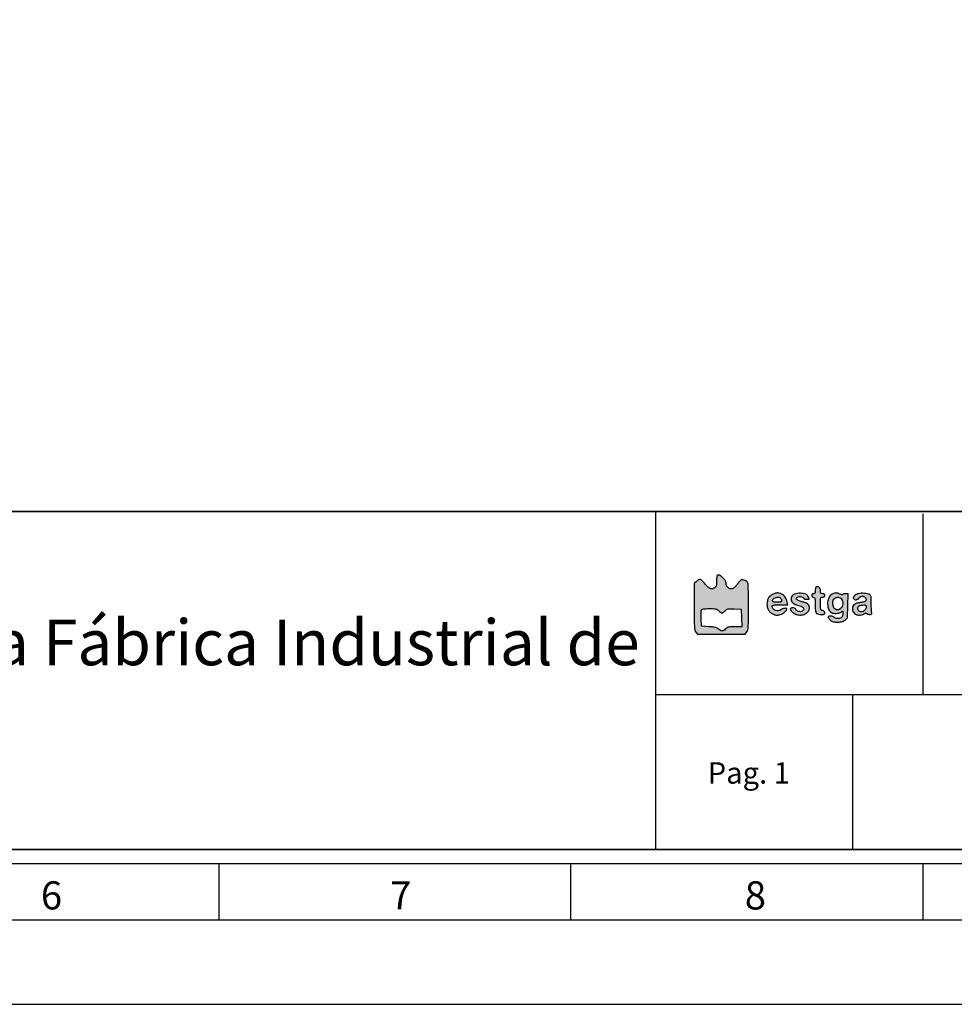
# Model space of a CAD drawing. Header units: millimetres. Extents: x -559 to 10735, y -2326 to 222.
# Tile 627 of 656: x 8466 to 8597, y -1572 to -1434. Entities that reach past the tile are written whole.
import ezdxf

# ---------------------------------------------------------------- set-up
doc = ezdxf.new("R2010")
doc.units = ezdxf.units.MM
doc.header["$LTSCALE"] = 4
doc.layers.add('Modelo', color=251, linetype='Continuous')
doc.layers.add('Texto Cabeçalho', color=3, linetype='Continuous')

msp = doc.modelspace()

# ---------------------------------------------------------------- hatches: boundary and pattern name
at = {"layer": 'Texto Cabeçalho'}
h = msp.add_hatch(color=256, dxfattribs=at)
h.dxf.hatch_style = 1
h.paths.add_polyline_path([(8565.58, -1514, -0.103369), (8565.34, -1513.83, -0.100368), (8565.19, -1513.58, -0.089615), (8565.13, -1513.28, 0.138861), (8565.04, -1512.95, 0.04933), (8564.73, -1512.55, 0.049188), (8564.36, -1512.22, 0.157567), (8564.05, -1512.12, 0.119218), (8563.92, -1512.16, 0.19762), (8563.84, -1512.25, 0.071776), (8563.81, -1512.44, 0.007282), (8563.8, -1512.9, -0.03039), (8563.77, -1513.47, -0.109263), (8563.65, -1513.81, -0.162003), (8563.42, -1513.99, -0.093147), (8563.08, -1514.06, -0.088417), (8562.88, -1514.02, -0.074351), (8562.7, -1513.92, -0.047695), (8562.49, -1513.73, -0.013943), (8562.21, -1513.4, 0.016235), (8561.99, -1513.15, 0.021586), (8561.78, -1512.93, 0.019562), (8561.59, -1512.77, 0.160613), (8561.49, -1512.73, 0.105218), (8561.39, -1512.75, 0.031288), (8561.26, -1512.82, 0.029869), (8561.11, -1512.91, 0.028262), (8560.97, -1513.02), (8560.65, -1513.32), (8560.65, -1516.58, 0.001459), (8560.66, -1518.57, 0.014831), (8560.69, -1519.39, 0.036596), (8560.75, -1519.85, 0.117837), (8560.89, -1520.13), (8561.12, -1520.41), (8564.46, -1520.41), (8567.81, -1520.41), (8568.04, -1520.11, 0.110111), (8568.17, -1519.82, 0.037202), (8568.24, -1519.37, 0.01517), (8568.27, -1518.56, 0.001536), (8568.28, -1516.64, 0.00222), (8568.27, -1515.41, 0.00338), (8568.26, -1514.35, 0.001252), (8568.23, -1513.43, 0.085167), (8568.2, -1513.28, 0.1341), (8568.07, -1513.09, 0.046674), (8567.79, -1512.91, 0.046093), (8567.49, -1512.79, 0.175615), (8567.29, -1512.8, 0.095071), (8567.2, -1512.85, 0.011188), (8567.04, -1513.02, 0.013085), (8566.85, -1513.23, 0.010367), (8566.67, -1513.46, -0.016413), (8566.42, -1513.76, -0.050954), (8566.23, -1513.93, -0.075762), (8566.06, -1514.03, -0.085445), (8565.87, -1514.06, -0.100623)])
h.paths.add_polyline_path([(8565.64, -1516.85, -0.006824), (8566.25, -1516.87), (8567.25, -1516.9), (8567.28, -1518.14), (8567.32, -1519.38), (8566.34, -1519.38, 0.008317), (8565.77, -1519.39, 0.049732), (8565.47, -1519.43, 0.085353), (8565.27, -1519.52, 0.053245), (8565.06, -1519.69, -0.051848), (8564.8, -1519.9, -0.137763), (8564.57, -1519.97, -0.141522), (8564.34, -1519.91, -0.055915), (8564.07, -1519.72, 0.066463), (8563.87, -1519.57, 0.061609), (8563.64, -1519.48, 0.037581), (8563.3, -1519.43, 0.008945), (8562.73, -1519.38), (8561.68, -1519.32), (8561.65, -1518.24, -0.005737), (8561.64, -1517.82, -0.007758), (8561.64, -1517.43, -0.005495), (8561.65, -1517.11, -0.080952), (8561.67, -1517, -0.226456), (8561.75, -1516.93, -0.042121), (8561.96, -1516.88, -0.028091), (8562.28, -1516.85, -0.008218), (8562.77, -1516.84, -0.007127), (8563.39, -1516.85, -0.049297), (8563.69, -1516.89, -0.091664), (8563.9, -1516.98, -0.058119), (8564.09, -1517.14, 0.049987), (8564.34, -1517.36, 0.158555), (8564.55, -1517.43, 0.161487), (8564.75, -1517.36, 0.052373), (8564.99, -1517.14, -0.055528), (8565.18, -1516.97, -0.105577), (8565.37, -1516.88, -0.055162)], flags=16)
at = {"layer": 'Texto Cabeçalho', "true_color": 0x000000}
h = msp.add_hatch(color=18, dxfattribs=at)
h.dxf.hatch_style = 1
h.paths.add_polyline_path([(8571.65, -1516.41, -0.113871), (8571.8, -1516.35, -0.04008), (8572.09, -1516.32, -0.005228), (8572.71, -1516.31), (8573.81, -1516.31), (8573.73, -1515.93, 0.048578), (8573.61, -1515.54, 0.065059), (8573.43, -1515.22, 0.068572), (8573.18, -1514.97, 0.062515), (8572.87, -1514.79, 0.023173), (8572.53, -1514.67, 0.080221), (8572.31, -1514.64, 0.075403), (8572.08, -1514.68, 0.018955), (8571.72, -1514.81, 0.076875), (8571.36, -1515.03, 0.080553), (8571.09, -1515.34, 0.076557), (8570.93, -1515.73, 0.060775), (8570.87, -1516.19, 0.052656), (8570.92, -1516.65, 0.074597), (8571.07, -1517.04, 0.080636), (8571.31, -1517.34, 0.074541), (8571.64, -1517.57, 0.034396), (8571.99, -1517.7, 0.065799), (8572.28, -1517.76, 0.069298), (8572.57, -1517.73, 0.042275), (8572.9, -1517.62, 0.054982), (8573.14, -1517.48, 0.036275), (8573.4, -1517.27, 0.034641), (8573.6, -1517.05, 0.160063), (8573.66, -1516.89, 0.390518), (8573.58, -1516.8, 0.056062), (8573.33, -1516.8, 0.050936), (8573.04, -1516.87, 0.117799), (8572.85, -1516.98, -0.16673), (8572.51, -1517.15, -0.120242), (8572.08, -1517.1, -0.124135), (8571.73, -1516.86, -0.18266), (8571.6, -1516.52, -0.238399)])
h.paths.add_polyline_path([(8571.65, -1515.68, -0.091609), (8571.79, -1515.46, -0.108903), (8572.01, -1515.31, -0.078201), (8572.29, -1515.23, -0.081241), (8572.58, -1515.25, -0.13845), (8572.79, -1515.37, -0.062207), (8572.84, -1515.44, -0.039117), (8572.89, -1515.54, -0.038824), (8572.92, -1515.64, -0.056382), (8572.93, -1515.73, -0.139014), (8572.9, -1515.84, -0.168808), (8572.82, -1515.91, -0.074881), (8572.65, -1515.94, -0.012599), (8572.33, -1515.95, -0.02814), (8571.9, -1515.93, -0.156678), (8571.69, -1515.83, -0.311186)], flags=16)
h.paths.add_polyline_path([(8574.84, -1516.24, 0.01235), (8575.47, -1516.45, -0.055419), (8575.83, -1516.6, -0.154763), (8576.01, -1516.8, -0.239194), (8576, -1517.01, -0.128236), (8575.82, -1517.2, -0.132572), (8575.6, -1517.27, -0.077903), (8575.31, -1517.23, -0.080674), (8575.06, -1517.12, -0.168057), (8574.94, -1516.95, 0.202023), (8574.83, -1516.82, 0.079859), (8574.6, -1516.75, 0.076974), (8574.36, -1516.75, 0.15765), (8574.19, -1516.83, 0.332869), (8574.16, -1517, 0.066485), (8574.35, -1517.26, 0.056587), (8574.65, -1517.5, 0.072154), (8574.98, -1517.66, 0.083014), (8575.63, -1517.74, 0.097651), (8576.24, -1517.59, 0.116791), (8576.66, -1517.26, 0.163369), (8576.83, -1516.81, 0.072663), (8576.79, -1516.49, 0.122125), (8576.66, -1516.25, 0.102823), (8576.42, -1516.08, 0.04161), (8576.03, -1515.95, -0.012751), (8575.54, -1515.81, -0.042101), (8575.23, -1515.68, -0.07158), (8575.05, -1515.56, -0.207626), (8574.99, -1515.42, -0.255969), (8575.07, -1515.28, -0.085662), (8575.3, -1515.18, -0.073886), (8575.59, -1515.16, -0.10615), (8575.84, -1515.23, -0.026102), (8575.93, -1515.28, -0.033758), (8576.01, -1515.34, -0.049946), (8576.08, -1515.42, 0.44107), (8576.1, -1515.47, 0.040945), (8576.18, -1515.5, 0.036019), (8576.3, -1515.52, 0.022477), (8576.44, -1515.53, 0.006342), (8576.58, -1515.53, 0.010544), (8576.7, -1515.52, 0.004395), (8576.79, -1515.51, 0.389495), (8576.8, -1515.5, 0.121245), (8576.76, -1515.34, 0.029603), (8576.62, -1515.11, 0.028452), (8576.46, -1514.89, 0.14911), (8576.33, -1514.81, 0.027359), (8575.95, -1514.73, 0.027599), (8575.56, -1514.69, 0.029348), (8575.2, -1514.7, 0.052114), (8574.91, -1514.75, 0.051808), (8574.59, -1514.88, 0.112549), (8574.39, -1515.05, 0.119902), (8574.29, -1515.29, 0.063393), (8574.28, -1515.61, 0.088373), (8574.36, -1515.88, 0.126496), (8574.53, -1516.08, 0.068854)])
h.paths.add_polyline_path([(8578.39, -1514.56, -0.022931), (8578.38, -1514.33, 0.099329), (8578.32, -1514.04, 0.135439), (8578.15, -1513.82, 0.177459), (8577.94, -1513.76, 0.181757), (8577.73, -1513.85, 0.133829), (8577.7, -1513.91, 0.022028), (8577.67, -1514.03, 0.022866), (8577.66, -1514.18, 0.018427), (8577.65, -1514.34, -0.024804), (8577.64, -1514.55, -0.110756), (8577.6, -1514.66, -0.174053), (8577.53, -1514.72, -0.085474), (8577.41, -1514.74, 0.071854), (8577.31, -1514.76, 0.117651), (8577.23, -1514.8, 0.122574), (8577.18, -1514.87, 0.082072), (8577.17, -1514.97, 0.097504), (8577.19, -1515.06, 0.076301), (8577.24, -1515.15, 0.074004), (8577.32, -1515.22, 0.081717), (8577.41, -1515.26, -0.145612), (8577.54, -1515.34, -0.130186), (8577.61, -1515.48, -0.049038), (8577.64, -1515.75, -0.005703), (8577.65, -1516.35, 0.014049), (8577.67, -1517.07, 0.10478), (8577.76, -1517.4, 0.190915), (8577.95, -1517.57, 0.068962), (8578.32, -1517.65, 0.011052), (8578.7, -1517.66, 0.089181), (8578.87, -1517.64, 0.209026), (8578.95, -1517.56, 0.103767), (8578.98, -1517.42, 0.102549), (8578.96, -1517.32, 0.09348), (8578.9, -1517.23, 0.080963), (8578.81, -1517.16, 0.055091), (8578.68, -1517.11, -0.085661), (8578.51, -1517.04, -0.172689), (8578.42, -1516.92, -0.068807), (8578.38, -1516.7, -0.006072), (8578.38, -1516.13, -0.005), (8578.38, -1515.55, -0.07577), (8578.42, -1515.35, -0.227977), (8578.5, -1515.26, -0.088152), (8578.68, -1515.23, 0.044917), (8578.82, -1515.21, 0.124433), (8578.91, -1515.17, 0.149479), (8578.96, -1515.1, 0.07578), (8578.98, -1514.98, 0.07578), (8578.96, -1514.87, 0.149479), (8578.91, -1514.8, 0.124433), (8578.82, -1514.75, 0.044917), (8578.68, -1514.74, -0.050044), (8578.52, -1514.72, -0.186049), (8578.43, -1514.67, -0.136666)])
h.paths.add_polyline_path([(8582.27, -1514.74), (8581.91, -1514.74, 0.033181), (8581.76, -1514.75, 0.043568), (8581.64, -1514.78, 0.050115), (8581.54, -1514.82, 0.187636), (8581.5, -1514.87, -0.247449), (8581.46, -1514.91, -0.10686), (8581.38, -1514.92, -0.060386), (8581.26, -1514.88, -0.023082), (8581.1, -1514.81, 0.019444), (8580.84, -1514.69, 0.077502), (8580.67, -1514.65, 0.074546), (8580.49, -1514.65, 0.017156), (8580.2, -1514.73, 0.196809), (8579.65, -1515.15, 0.106383), (8579.39, -1515.99, 0.105474), (8579.49, -1516.86, 0.191241), (8579.94, -1517.4, 0.085158), (8580.24, -1517.5, 0.050096), (8580.61, -1517.52, 0.050301), (8580.98, -1517.46, 0.090587), (8581.25, -1517.34, -0.012552), (8581.43, -1517.22, -0.257457), (8581.49, -1517.22, -0.273567), (8581.52, -1517.27, -0.013884), (8581.52, -1517.46, -0.05592), (8581.48, -1517.82, -0.118454), (8581.36, -1518.06, -0.135537), (8581.16, -1518.2, -0.084417), (8580.87, -1518.25, -0.04037), (8580.7, -1518.24, -0.038681), (8580.54, -1518.2, -0.041248), (8580.4, -1518.14, -0.099612), (8580.31, -1518.07, 0.147033), (8580.13, -1517.95, 0.057385), (8579.83, -1517.89, 0.064117), (8579.55, -1517.91, 0.359237), (8579.47, -1518.01, 0.130215), (8579.48, -1518.08, 0.023416), (8579.55, -1518.19, 0.023868), (8579.65, -1518.31, 0.019589), (8579.76, -1518.44, 0.128655), (8580.17, -1518.68, 0.067817), (8580.76, -1518.76, 0.066219), (8581.36, -1518.68, 0.103511), (8581.83, -1518.44), (8582.19, -1518.15), (8582.23, -1516.45)])
h.paths.add_polyline_path([(8581.48, -1515.81, -0.078162), (8581.52, -1516.18, -0.08106), (8581.44, -1516.53, -0.110055), (8581.26, -1516.79, -0.05576), (8581.03, -1516.96, -0.113803), (8580.83, -1517.02, -0.118156), (8580.62, -1516.99, -0.06293), (8580.39, -1516.86, -0.1635), (8580.2, -1516.58, -0.06554), (8580.13, -1516.12, -0.065846), (8580.18, -1515.67, -0.17401), (8580.37, -1515.4, -0.081368), (8580.63, -1515.26, -0.102035), (8580.9, -1515.24, -0.109501), (8581.14, -1515.32, -0.106286), (8581.33, -1515.49, -0.089684)], flags=16)
h.paths.add_polyline_path([(8585.51, -1515.5, 0.036016), (8585.48, -1515.18, 0.07733), (8585.41, -1514.99, 0.153756), (8585.3, -1514.88, 0.069667), (8584.99, -1514.77, 0.029511), (8584.55, -1514.7, 0.029541), (8584.09, -1514.69, 0.051631), (8583.71, -1514.74, 0.085642), (8583.27, -1514.93, 0.13911), (8583.01, -1515.23, 0.300432), (8583.05, -1515.47, 0.213781), (8583.31, -1515.59, 0.056561), (8583.46, -1515.57, 0.059268), (8583.59, -1515.52, 0.06217), (8583.71, -1515.45, 0.075491), (8583.79, -1515.35, -0.163422), (8584.05, -1515.14, -0.138242), (8584.39, -1515.11, -0.151603), (8584.68, -1515.26, -0.198567), (8584.79, -1515.53, -0.109936), (8584.75, -1515.72, -0.167168), (8584.63, -1515.84, -0.0704), (8584.39, -1515.92, -0.008633), (8583.84, -1516.02, 0.031451), (8583.62, -1516.06, 0.027553), (8583.4, -1516.14, 0.028543), (8583.21, -1516.23, 0.070294), (8583.08, -1516.33, 0.107636), (8582.9, -1516.61, 0.108361), (8582.86, -1516.93, 0.106663), (8582.95, -1517.26, 0.101341), (8583.17, -1517.52, 0.072013), (8583.47, -1517.69, 0.083264), (8583.79, -1517.75, 0.077928), (8584.13, -1517.72, 0.054111), (8584.49, -1517.58, -0.023082), (8584.64, -1517.5, -0.060386), (8584.76, -1517.47, -0.10686), (8584.85, -1517.48, -0.247449), (8584.89, -1517.52, 0.188788), (8584.93, -1517.57, 0.049671), (8585.03, -1517.61, 0.043241), (8585.15, -1517.64, 0.032838), (8585.3, -1517.65, 0.022226), (8585.48, -1517.64, 0.123286), (8585.57, -1517.61, 0.241912), (8585.6, -1517.55, 0.102416), (8585.59, -1517.45, -0.071957), (8585.56, -1517.33, -0.005942), (8585.54, -1516.99, -0.007853), (8585.52, -1516.58, -0.005973), (8585.52, -1516.13, 0.006065)])
h.paths.add_polyline_path([(8584.73, -1516.37, -0.172242), (8584.78, -1516.46, -0.047364), (8584.79, -1516.61, -0.096839), (8584.74, -1516.87, -0.097339), (8584.6, -1517.08, -0.098406), (8584.38, -1517.23, -0.101383), (8584.13, -1517.28, -0.098385), (8583.89, -1517.24, -0.121124), (8583.71, -1517.1, -0.129792), (8583.62, -1516.91, -0.122461), (8583.64, -1516.69, -0.103308), (8583.73, -1516.53, -0.109403), (8583.87, -1516.42, -0.071406), (8584.1, -1516.36, -0.022133), (8584.46, -1516.33, -0.034533), (8584.63, -1516.33, -0.151976)], flags=16)

# ---------------------------------------------------------------- linework, layer by layer
at = {"layer": 'Modelo'}
for p, q in [((8555.21, -1503.2), (8555.21, -1550.65)), ((8592.81, -1528.9), (8592.81, -1503.52)), ((8555.21, -1528.9), (8741.08, -1528.9)), ((8582.89, -1528.9), (8582.89, -1550.65)), ((8493.91, -1552.63), (8493.91, -1560.54)), ((8543.35, -1560.54), (8543.35, -1552.63)), ((8592.78, -1560.54), (8592.78, -1552.63)), ((8296.18, -1560.54), (8743.05, -1560.54)), ((8395.05, -1560.54), (8493.91, -1560.54)), ((8493.91, -1560.54), (8592.78, -1560.54)), ((8592.78, -1560.54), (8691.64, -1560.54))]:
    msp.add_line(p, q, dxfattribs=at)
for points in [[(8175.57, -1572.4), (8762.83, -1572.4), (8762.83, -1157.17), (8175.57, -1157.17)], [(8195.34, -1552.63), (8743.05, -1552.63), (8743.05, -1176.94), (8195.34, -1176.94)], [(8741.08, -1550.65), (8197.32, -1550.65), (8197.32, -1178.92), (8741.08, -1178.92)], [(8197.32, -1503.2), (8741.08, -1503.2), (8741.08, -1550.65), (8197.32, -1550.65)], [(8741.08, -1503.2), (8197.32, -1503.2), (8197.32, -1550.65), (8741.08, -1550.65)], [(8347.59, -1503.2), (8555.21, -1503.2), (8555.21, -1550.65), (8347.59, -1550.65)]]:
    msp.add_lwpolyline(points, close=True, dxfattribs=at)
at = {"layer": 'Texto Cabeçalho'}
for points in [[(8563.8, -1512.9, -0.03039), (8563.77, -1513.47, -0.109263), (8563.65, -1513.81, -0.162002), (8563.42, -1513.99, -0.093148), (8563.08, -1514.06, -0.088414), (8562.88, -1514.02, -0.074352), (8562.7, -1513.92, -0.047695), (8562.49, -1513.73, -0.013943), (8562.21, -1513.4, 0.016236), (8561.99, -1513.15, 0.021587), (8561.78, -1512.93, 0.01956), (8561.59, -1512.77, 0.160613), (8561.49, -1512.73, 0.105217), (8561.39, -1512.75, 0.031287), (8561.26, -1512.82, 0.02987), (8561.11, -1512.91, 0.028262), (8560.97, -1513.02), (8560.65, -1513.32), (8560.65, -1516.58, 0.001459), (8560.66, -1518.57, 0.014831), (8560.69, -1519.39, 0.036596), (8560.75, -1519.85, 0.117837), (8560.89, -1520.13), (8561.12, -1520.41), (8564.46, -1520.41), (8567.81, -1520.41), (8568.04, -1520.11, 0.110111), (8568.17, -1519.82, 0.037202), (8568.24, -1519.37, 0.01517), (8568.27, -1518.56, 0.001536), (8568.28, -1516.64, 0.00222), (8568.27, -1515.41, 0.00338), (8568.26, -1514.35, 0.001252), (8568.23, -1513.43, 0.085167), (8568.2, -1513.28, 0.1341), (8568.07, -1513.09, 0.046674), (8567.79, -1512.91, 0.046093), (8567.49, -1512.79, 0.175615), (8567.29, -1512.8, 0.095071), (8567.2, -1512.85, 0.011196), (8567.04, -1513.02, 0.013078), (8566.85, -1513.23, 0.010367), (8566.67, -1513.46, -0.016413), (8566.42, -1513.76, -0.050954), (8566.23, -1513.93, -0.075762), (8566.06, -1514.03, -0.085443), (8565.87, -1514.06, -0.100625), (8565.58, -1514, -0.103356), (8565.34, -1513.83, -0.100381), (8565.19, -1513.58, -0.089614), (8565.13, -1513.28, 0.13886), (8565.04, -1512.95, 0.04933), (8564.73, -1512.55, 0.049188), (8564.36, -1512.22, 0.157567), (8564.05, -1512.12, 0.119219), (8563.92, -1512.16, 0.197619), (8563.84, -1512.25, 0.071776), (8563.81, -1512.44, 0.007282)], [(8564.09, -1517.14, 0.049987), (8564.34, -1517.36, 0.158555), (8564.55, -1517.43, 0.161487), (8564.75, -1517.36, 0.052373), (8564.99, -1517.14, -0.055528), (8565.18, -1516.97, -0.105578), (8565.37, -1516.88, -0.055162), (8565.64, -1516.85, -0.006824), (8566.25, -1516.87), (8567.25, -1516.9), (8567.28, -1518.14), (8567.32, -1519.38), (8566.34, -1519.38, 0.008317), (8565.77, -1519.39, 0.049732), (8565.47, -1519.43, 0.085354), (8565.27, -1519.52, 0.053245), (8565.06, -1519.69, -0.051848), (8564.8, -1519.9, -0.137763), (8564.57, -1519.97, -0.141522), (8564.34, -1519.91, -0.055915), (8564.07, -1519.72, 0.066463), (8563.87, -1519.57, 0.061609), (8563.64, -1519.48, 0.037581), (8563.3, -1519.43, 0.008945), (8562.73, -1519.38), (8561.68, -1519.32), (8561.65, -1518.24, -0.005737), (8561.64, -1517.82, -0.007759), (8561.64, -1517.43, -0.005495), (8561.65, -1517.11, -0.080952), (8561.67, -1517, -0.226456), (8561.75, -1516.93, -0.042121), (8561.96, -1516.88, -0.028091), (8562.28, -1516.85, -0.008218), (8562.77, -1516.84, -0.007127), (8563.39, -1516.85, -0.049297), (8563.69, -1516.89, -0.091664), (8563.9, -1516.98, -0.058119)]]:
    msp.add_lwpolyline(points, format="xyb", close=True, dxfattribs=at)
at = {"layer": 'Texto Cabeçalho', "color": 18, "true_color": 0x000000}
for points in [[(8577.73, -1513.85, 0.13383), (8577.7, -1513.91, 0.022027), (8577.67, -1514.03, 0.022866), (8577.66, -1514.18, 0.018427), (8577.65, -1514.34, -0.024804), (8577.64, -1514.55, -0.110756), (8577.6, -1514.66, -0.174054), (8577.53, -1514.72, -0.085474), (8577.41, -1514.74, 0.071854), (8577.31, -1514.76, 0.117651), (8577.23, -1514.8, 0.122573), (8577.18, -1514.87, 0.082074), (8577.17, -1514.97, 0.097502), (8577.19, -1515.06, 0.076311), (8577.24, -1515.15, 0.073995), (8577.32, -1515.22, 0.081717), (8577.41, -1515.26, -0.145614), (8577.54, -1515.34, -0.130184), (8577.61, -1515.48, -0.049038), (8577.64, -1515.75, -0.005703), (8577.65, -1516.35, 0.014049), (8577.67, -1517.07, 0.10478), (8577.76, -1517.4, 0.190915), (8577.95, -1517.57, 0.068962), (8578.32, -1517.65, 0.011052), (8578.7, -1517.66, 0.089181), (8578.87, -1517.64, 0.209026), (8578.95, -1517.56, 0.103767), (8578.98, -1517.42, 0.102549), (8578.96, -1517.32, 0.09348), (8578.9, -1517.23, 0.080962), (8578.81, -1517.16, 0.055092), (8578.68, -1517.11, -0.085661), (8578.51, -1517.04, -0.172688), (8578.42, -1516.92, -0.068807), (8578.38, -1516.7, -0.006069), (8578.38, -1516.13, -0.005003), (8578.38, -1515.55, -0.07577), (8578.42, -1515.35, -0.227976), (8578.5, -1515.26, -0.088152), (8578.68, -1515.23, 0.044917), (8578.82, -1515.21, 0.124434), (8578.91, -1515.17, 0.149477), (8578.96, -1515.1, 0.07578), (8578.98, -1514.98, 0.07578), (8578.96, -1514.87, 0.149477), (8578.91, -1514.8, 0.124434), (8578.82, -1514.75, 0.044917), (8578.68, -1514.74, -0.050044), (8578.52, -1514.72, -0.186049), (8578.43, -1514.67, -0.136666), (8578.39, -1514.56, -0.022931), (8578.38, -1514.33, 0.099329), (8578.32, -1514.04, 0.135439), (8578.15, -1513.82, 0.177459), (8577.94, -1513.76, 0.181757)], [(8571.72, -1514.81, 0.076875), (8571.36, -1515.03, 0.080556), (8571.09, -1515.34, 0.076556), (8570.93, -1515.73, 0.060774), (8570.87, -1516.19, 0.052657), (8570.92, -1516.65, 0.074597), (8571.07, -1517.04, 0.080632), (8571.31, -1517.34, 0.074544), (8571.64, -1517.57, 0.034396), (8571.99, -1517.7, 0.065799), (8572.28, -1517.76, 0.069299), (8572.57, -1517.73, 0.042275), (8572.9, -1517.62, 0.054984), (8573.14, -1517.48, 0.036273), (8573.4, -1517.27, 0.034643), (8573.6, -1517.05, 0.160063), (8573.66, -1516.89, 0.390517), (8573.58, -1516.8, 0.056063), (8573.33, -1516.8, 0.050935), (8573.04, -1516.87, 0.117799), (8572.85, -1516.98, -0.166731), (8572.51, -1517.15, -0.120236), (8572.08, -1517.1, -0.12414), (8571.73, -1516.86, -0.18266), (8571.6, -1516.52, -0.238398), (8571.65, -1516.41, -0.113871), (8571.8, -1516.35, -0.04008), (8572.09, -1516.32, -0.005228), (8572.71, -1516.31), (8573.81, -1516.31), (8573.73, -1515.93, 0.048578), (8573.61, -1515.54, 0.065057), (8573.43, -1515.22, 0.068575), (8573.18, -1514.97, 0.062514), (8572.87, -1514.79, 0.023173), (8572.53, -1514.67, 0.08022), (8572.31, -1514.64, 0.075404), (8572.08, -1514.68, 0.018955)], [(8572.79, -1515.37, -0.062206), (8572.84, -1515.44, -0.039117), (8572.89, -1515.54, -0.038823), (8572.92, -1515.64, -0.056383), (8572.93, -1515.73, -0.139013), (8572.9, -1515.84, -0.168809), (8572.82, -1515.91, -0.074881), (8572.65, -1515.94, -0.012599), (8572.33, -1515.95, -0.028141), (8571.9, -1515.93, -0.156678), (8571.69, -1515.83, -0.311186), (8571.65, -1515.68, -0.09161), (8571.79, -1515.46, -0.108903), (8572.01, -1515.31, -0.078199), (8572.29, -1515.23, -0.081243), (8572.58, -1515.25, -0.138452)], [(8574.91, -1514.75, 0.051806), (8574.59, -1514.88, 0.112553), (8574.39, -1515.05, 0.119897), (8574.29, -1515.29, 0.063394), (8574.28, -1515.61, 0.088372), (8574.36, -1515.88, 0.126496), (8574.53, -1516.08, 0.068854), (8574.84, -1516.24, 0.01235), (8575.47, -1516.45, -0.055419), (8575.83, -1516.6, -0.154763), (8576.01, -1516.8, -0.239194), (8576, -1517.01, -0.128234), (8575.82, -1517.2, -0.132575), (8575.6, -1517.27, -0.077903), (8575.31, -1517.23, -0.080674), (8575.06, -1517.12, -0.168057), (8574.94, -1516.95, 0.202023), (8574.83, -1516.82, 0.079858), (8574.6, -1516.75, 0.076975), (8574.36, -1516.75, 0.15765), (8574.19, -1516.83, 0.332868), (8574.16, -1517, 0.066484), (8574.35, -1517.26, 0.056587), (8574.65, -1517.5, 0.072154), (8574.98, -1517.66, 0.083015), (8575.63, -1517.74, 0.09765), (8576.24, -1517.59, 0.11679), (8576.66, -1517.26, 0.163367), (8576.83, -1516.81, 0.072664), (8576.79, -1516.49, 0.122124), (8576.66, -1516.25, 0.102824), (8576.42, -1516.08, 0.04161), (8576.03, -1515.95, -0.012751), (8575.54, -1515.81, -0.042101), (8575.23, -1515.68, -0.07158), (8575.05, -1515.56, -0.207626), (8574.99, -1515.42, -0.255969), (8575.07, -1515.28, -0.085662), (8575.3, -1515.18, -0.073885), (8575.59, -1515.16, -0.106152), (8575.84, -1515.23, -0.026101), (8575.93, -1515.28, -0.03376), (8576.01, -1515.34, -0.035864), (8576.06, -1515.4, -0.175941), (8576.08, -1515.44, 0.30201), (8576.1, -1515.47, 0.040944), (8576.18, -1515.5, 0.03602), (8576.3, -1515.52, 0.022477), (8576.44, -1515.53, 0.006342), (8576.58, -1515.53, 0.010545), (8576.7, -1515.52, 0.004395), (8576.79, -1515.51, 0.389495), (8576.8, -1515.5, 0.121245), (8576.76, -1515.34, 0.029611), (8576.62, -1515.11, 0.028445), (8576.46, -1514.89, 0.149111), (8576.33, -1514.81, 0.027359), (8575.95, -1514.73, 0.027599), (8575.56, -1514.69, 0.029348), (8575.2, -1514.7, 0.052116)], [(8580.2, -1514.73, 0.196809), (8579.65, -1515.15, 0.106383), (8579.39, -1515.99, 0.105474), (8579.49, -1516.86, 0.191244), (8579.94, -1517.4, 0.085154), (8580.24, -1517.5, 0.050096), (8580.61, -1517.52, 0.050301), (8580.98, -1517.46, 0.090587), (8581.25, -1517.34, -0.012552), (8581.43, -1517.22, -0.257457), (8581.49, -1517.22, -0.273567), (8581.52, -1517.27, -0.013884), (8581.52, -1517.46, -0.05592), (8581.48, -1517.82, -0.118454), (8581.36, -1518.06, -0.135536), (8581.16, -1518.2, -0.084417), (8580.87, -1518.25, -0.040357), (8580.7, -1518.24, -0.038692), (8580.54, -1518.2, -0.041249), (8580.4, -1518.14, -0.099612), (8580.31, -1518.07, 0.147033), (8580.13, -1517.95, 0.057383), (8579.83, -1517.89, 0.064119), (8579.55, -1517.91, 0.359236), (8579.47, -1518.01, 0.130216), (8579.48, -1518.08, 0.023416), (8579.55, -1518.19, 0.023867), (8579.65, -1518.31, 0.01959), (8579.76, -1518.44, 0.128655), (8580.17, -1518.68, 0.067817), (8580.76, -1518.76, 0.066219), (8581.36, -1518.68, 0.103511), (8581.83, -1518.44), (8582.19, -1518.15), (8582.23, -1516.45), (8582.27, -1514.74), (8581.91, -1514.74, 0.033181), (8581.76, -1514.75, 0.043567), (8581.64, -1514.78, 0.050115), (8581.54, -1514.82, 0.187636), (8581.5, -1514.87, -0.24745), (8581.46, -1514.91, -0.106859), (8581.38, -1514.92, -0.060386), (8581.26, -1514.88, -0.023082), (8581.1, -1514.81, 0.019444), (8580.84, -1514.69, 0.077509), (8580.67, -1514.65, 0.07454), (8580.49, -1514.65, 0.017156)], [(8581.33, -1515.49, -0.089685), (8581.48, -1515.81, -0.078159), (8581.52, -1516.18, -0.081063), (8581.44, -1516.53, -0.110055), (8581.26, -1516.79, -0.05576), (8581.03, -1516.96, -0.113798), (8580.83, -1517.02, -0.118162), (8580.62, -1516.99, -0.06293), (8580.39, -1516.86, -0.1635), (8580.2, -1516.58, -0.06554), (8580.13, -1516.12, -0.065846), (8580.18, -1515.67, -0.174009), (8580.37, -1515.4, -0.081369), (8580.63, -1515.26, -0.102035), (8580.9, -1515.24, -0.1095), (8581.14, -1515.32, -0.106285)], [(8583.71, -1514.74, 0.085643), (8583.27, -1514.93, 0.139111), (8583.01, -1515.23, 0.30043), (8583.05, -1515.47, 0.213781), (8583.31, -1515.59, 0.056559), (8583.46, -1515.57, 0.059271), (8583.59, -1515.52, 0.062169), (8583.71, -1515.45, 0.075491), (8583.79, -1515.35, -0.163421), (8584.05, -1515.14, -0.138241), (8584.39, -1515.11, -0.151604), (8584.68, -1515.26, -0.198569), (8584.79, -1515.53, -0.109935), (8584.75, -1515.72, -0.167168), (8584.63, -1515.84, -0.0704), (8584.39, -1515.92, -0.008633), (8583.84, -1516.02, 0.031451), (8583.62, -1516.06, 0.027552), (8583.4, -1516.14, 0.028544), (8583.21, -1516.23, 0.070293), (8583.08, -1516.33, 0.107636), (8582.9, -1516.61, 0.108364), (8582.86, -1516.93, 0.106657), (8582.95, -1517.26, 0.101343), (8583.17, -1517.52, 0.072013), (8583.47, -1517.69, 0.083267), (8583.79, -1517.75, 0.077925), (8584.13, -1517.72, 0.054111), (8584.49, -1517.58, -0.023082), (8584.64, -1517.5, -0.060386), (8584.76, -1517.47, -0.106859), (8584.85, -1517.48, -0.24745), (8584.89, -1517.52, 0.188788), (8584.93, -1517.57, 0.049672), (8585.03, -1517.61, 0.043241), (8585.15, -1517.64, 0.032837), (8585.3, -1517.65, 0.022226), (8585.48, -1517.64, 0.123286), (8585.57, -1517.61, 0.241912), (8585.6, -1517.55, 0.102416), (8585.59, -1517.45, -0.071957), (8585.56, -1517.33, -0.005943), (8585.54, -1516.99, -0.007853), (8585.52, -1516.58, -0.005973), (8585.52, -1516.13, 0.006065), (8585.51, -1515.5, 0.036016), (8585.48, -1515.18, 0.07733), (8585.41, -1514.99, 0.153756), (8585.3, -1514.88, 0.069667), (8584.99, -1514.77, 0.029521), (8584.55, -1514.7, 0.029531), (8584.09, -1514.69, 0.05163)], [(8584.79, -1516.61, -0.096839), (8584.74, -1516.87, -0.097339), (8584.6, -1517.08, -0.098406), (8584.38, -1517.23, -0.101383), (8584.13, -1517.28, -0.098386), (8583.89, -1517.24, -0.121123), (8583.71, -1517.1, -0.129796), (8583.62, -1516.91, -0.122458), (8583.64, -1516.69, -0.103306), (8583.73, -1516.53, -0.109406), (8583.87, -1516.42, -0.071406), (8584.1, -1516.36, -0.022133), (8584.46, -1516.33, -0.034533), (8584.63, -1516.33, -0.151976), (8584.73, -1516.37, -0.172243), (8584.78, -1516.46, -0.047364)]]:
    msp.add_lwpolyline(points, format="xyb", close=True, dxfattribs=at)

# ---------------------------------------------------------------- texts
at = {"layer": 'Modelo', "char_height": 3.95, "attachment_point": 1}
for s, insert in [('6', (8468.92, -1555.13)), ('7', (8517.95, -1555.13)), ('8', (8567.75, -1555.13))]:
    msp.add_mtext_dynamic_manual_height_columns(s, width=54.2922, gutter_width=19.77, heights=[0], dxfattribs=dict(at, insert=insert))
at = {"layer": 'Texto Cabeçalho', "attachment_point": 1}
for s, width, gutter_width, heights, insert, char_height in [('{\\fMeiryo UI|b1|i0|c0|p50;Projeto Elétrico de uma Fábrica Industrial de Injeção de Plástico}', 186.8119, 24.39, [30.32], (8371.3, -1518.38), 6.4146), ('\\pxqc;Pag. 1', 16.806, 15.03, [0], (8559.92, -1538.41), 3.0069)]:
    msp.add_mtext_dynamic_manual_height_columns(s, width=width, gutter_width=gutter_width, heights=heights, dxfattribs=dict(at, insert=insert, char_height=char_height))

doc.saveas('drawing.dxf')
